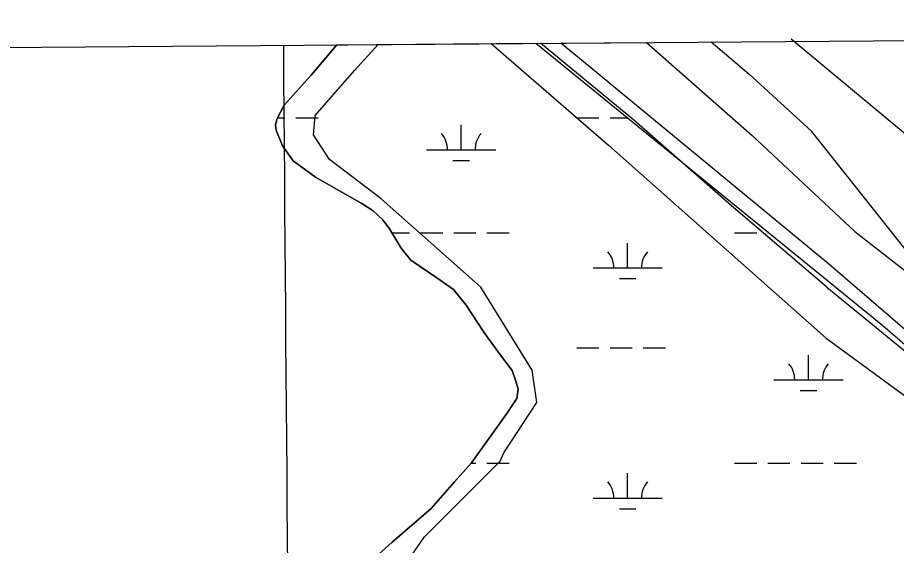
# Model space of a CAD drawing. Extents: x 3535183 to 3573198, y 534952 to 560562.
# Drawn here: x 3565229 to 3566499, y 558012 to 558775 of the extents above; entities that cross this region are included whole.
import ezdxf

# ---------------------------------------------------------------- set-up
doc = ezdxf.new("R2010")
doc.units = 0
for name, color, linetype in [('V-DTCH-CNTR', 7, 'Continuous'), ('V-GRID-FRAM', 7, 'Continuous'), ('V-GRID-MAJR', 7, 'Continuous'), ('V-LEVE-TOET', 7, 'Continuous'), ('V-ROAD-CNTR', 7, 'Continuous'), ('V-SITE-VEGE', 7, 'Continuous'), ('V-TOPO-SHOR', 7, 'Continuous'), ('V-WETL-SWMP', 7, 'Continuous')]:
    doc.layers.add(name, color=color, linetype=linetype)

msp = doc.modelspace()

# ---------------------------------------------------------------- linework, layer by layer
at = {"layer": 'V-DTCH-CNTR'}
for points in [[(3566398.986, 558384.877), (3566261.0160000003, 558502.6140000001), (3566119.593, 558626.792), (3565985.2707112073, 558737.5573985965)], [(3566398.986, 558384.877), (3566816.161, 558044.014), (3567155.0640000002, 557796.49), (3567189.526, 557774.087), (3567212.998, 557764.228), (3567283.715, 557737.551)]]:
    msp.add_lwpolyline(points, dxfattribs=at)
at = {"layer": 'V-GRID-FRAM'}
msp.add_lwpolyline([(3539245.8030000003, 558535.316), (3570887.508, 558774.635), (3571032.964, 540592.1240000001), (3539375.392, 540352.684), (3539245.8030000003, 558535.316)], dxfattribs=at)
at = {"layer": 'V-GRID-MAJR'}
msp.add_spline([(3565756.701, 540552.2170000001), (3565709.113, 546611.128), (3565661.509, 552671.9720000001), (3565613.9050000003, 558732.832), (3565613.89, 558734.748)], degree=3, dxfattribs=at)
at = {"layer": 'V-LEVE-TOET'}
for points in [[(3566527.2854561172, 558741.6568751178), (3566618.992, 558675.795), (3566718.994, 558597.844), (3566757.875, 558543.126), (3566768.2830000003, 558497.983), (3566766.571, 558463.643), (3566732.042, 558420.917), (3566684.147, 558382.456), (3566621.957, 558357.554), (3566549.446, 558392.7980000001), (3566376.924, 558610.159)], [(3566231.7532912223, 558739.4216459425), (3566286.13, 558693.481), (3566376.924, 558610.159)]]:
    msp.add_lwpolyline(points, dxfattribs=at)
at = {"layer": 'V-ROAD-CNTR'}
msp.add_lwpolyline([(3566347.256267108, 558743.9684857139), (3568959.414042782, 556571.600830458), (3570905.38115084, 554941.196091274)], dxfattribs=at)
at = {"layer": 'V-SITE-VEGE'}
for p, q in [((3565716.119, 558698.335), (3565750.683741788, 558735.7831225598)), ((3565750.683741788, 558735.7831225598), (3565913.677432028, 558737.0159096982)), ((3565913.677432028, 558737.0159096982), (3566083.346, 558590.064)), ((3566014.548809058, 558737.7788406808), (3566138.005184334, 558738.7125911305)), ((3566046.5840000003, 558710.926), (3566014.548809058, 558737.7788406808)), ((3566138.005184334, 558738.7125911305), (3566290.827, 558604.056)), ((3566401.447, 558418.845), (3566046.5840000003, 558710.926)), ((3565659.363, 558633.127), (3565716.119, 558698.335)), ((3565656.807, 558605.0160000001), (3565659.363, 558633.127)), ((3565679.982, 558569.6780000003), (3565656.807, 558605.0160000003)), ((3566290.827, 558604.056), (3566439.1410000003, 558465.236)), ((3566083.346, 558590.064), (3566397.7060000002, 558311.06)), ((3565754.566, 558512.85), (3565679.982, 558569.678)), ((3565898.9420000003, 558385.1670000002), (3565754.566, 558512.85)), ((3566439.1410000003, 558465.236), (3566592.0100000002, 558346.4400000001)), ((3566792.302, 558080.513), (3566401.447, 558418.845)), ((3565973.049, 558265.0480000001), (3565898.9420000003, 558385.1670000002)), ((3566397.7060000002, 558311.06), (3567167.579, 557749.061)), ((3565979.725, 558218.112), (3565973.049, 558265.0480000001)), ((3565932.293, 558145.801), (3565979.725, 558218.112)), ((3565926.7600000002, 558133.601), (3565932.293, 558145.801)), ((3565816.987, 558023.564), (3565926.7600000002, 558133.601)), ((3565773.8340000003, 557961.807), (3565816.987, 558023.564))]:
    msp.add_line(p, q, dxfattribs=at)
at = {"layer": 'V-TOPO-SHOR'}
msp.add_lwpolyline([(3565690.7850810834, 558735.3300847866), (3565653.647, 558691.587), (3565614.782, 558648.0920000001), (3565604.71, 558628.902), (3565602.3030000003, 558619.577), (3565602.83, 558611.983), (3565611.9990000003, 558589.142), (3565627.598, 558567.4230000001), (3565660.116, 558543.822), (3565693.839, 558524.882), (3565726.975, 558505.946), (3565743.2430000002, 558495.3150000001), (3565757.157, 558482.363), (3565766.985, 558469.4450000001), (3565783.705, 558441.2930000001), (3565797.586, 558424.253), (3565835.341, 558398.279), (3565859.1550000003, 558381.7490000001), (3565877.665, 558358.838), (3565903.062, 558320.111), (3565927.3310000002, 558286.6460000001), (3565944.094, 558264.333), (3565949.234, 558249.113), (3565952.648, 558237.41), (3565950.795, 558223.996), (3565936.619, 558202.498), (3565885.282, 558131.072), (3565860.552, 558103.817), (3565826.977, 558064.954), (3565770.559, 558016.337), (3565737.639, 557986.809)], dxfattribs=at)
at = {"layer": 'V-WETL-SWMP'}
for p, q in [((3565653.646030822, 558691.5880356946), (3565690.784370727, 558735.330079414)), ((3565690.784370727, 558735.330079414), (3565978.534879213, 558737.5064527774)), ((3565978.534879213, 558737.5064527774), (3566479.553944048, 558329.4609352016)), ((3565614.781034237, 558648.0920396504), (3565653.646030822, 558691.5880356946)), ((3565604.7100354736, 558628.9010410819), (3565614.781034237, 558648.0920396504)), ((3565602.304035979, 558619.5770416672), (3565604.7100354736, 558628.9010410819)), ((3565605.271725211, 558629.9713804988), (3565615.6668902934, 558629.9713804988)), ((3565631.666889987, 558629.9713804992), (3565663.666889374, 558629.9713804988)), ((3566037.5748822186, 558629.9713804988), (3566069.5748816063, 558629.9713804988)), ((3566085.5748813, 558629.9713804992), (3566110.5719168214, 558629.9713804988)), ((3565602.8300362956, 558611.9830420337), (3565602.304035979, 558619.5770416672)), ((3565870.5108874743, 558583.5413816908), (3565870.510885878, 558619.5413807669)), ((3565611.999036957, 558589.1430427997), (3565602.8300362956, 558611.9830420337)), ((3565627.5990373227, 558567.4220432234), (3565611.999036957, 558589.1430427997)), ((3565820.5108884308, 558583.5413816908), (3565920.5108865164, 558583.5413816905)), ((3565660.117037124, 558543.8210429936), (3565627.5990373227, 558567.4220432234)), ((3565858.510888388, 558568.1103820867), (3565882.5108879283, 558568.110382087)), ((3565693.8380366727, 558524.8810424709), (3565660.117037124, 558543.8210429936)), ((3565726.975036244, 558505.9470419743), (3565693.8380366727, 558524.8810424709)), ((3565743.242036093, 558495.3140417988), (3565726.975036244, 558505.9470419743)), ((3565757.157036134, 558482.363041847), (3565743.242036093, 558495.3140417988)), ((3565766.9850363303, 558469.4440420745), (3565757.157036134, 558482.363041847)), ((3565783.704036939, 558441.2920427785), (3565766.9850363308, 558469.4440420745)), ((3565770.532691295, 558463.4703847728), (3565795.6668942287, 558463.4703847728)), ((3565811.6668939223, 558463.4703847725), (3565843.66689331, 558463.4703847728)), ((3565859.6668930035, 558463.4703847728), (3565891.666892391, 558463.4703847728)), ((3565907.666892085, 558463.4703847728), (3565939.666891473, 558463.4703847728)), ((3566265.5748852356, 558463.4703847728), (3566297.5748846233, 558463.4703847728)), ((3566313.574884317, 558463.4703847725), (3566315.010317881, 558463.4703847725)), ((3566110.9828904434, 558412.728386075), (3566110.9828888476, 558448.7283851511)), ((3565797.587037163, 558424.2540430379), (3565783.704036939, 558441.2920427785)), ((3565835.342036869, 558398.2780426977), (3565797.587037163, 558424.2540430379)), ((3566060.9828914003, 558412.728386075), (3566160.982889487, 558412.728386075)), ((3565859.1550366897, 558381.7490424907), (3565835.342036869, 558398.2780426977)), ((3566098.982891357, 558397.2973864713), (3566122.982890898, 558397.2973864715)), ((3565877.666036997, 558358.8380428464), (3565859.1550366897, 558381.7490424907)), ((3565903.0620377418, 558320.1110437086), (3565877.666036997, 558358.8380428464)), ((3566479.553944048, 558329.4609352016), (3566762.961944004, 558085.7299351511)), ((3565927.3310382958, 558286.6470443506), (3565903.0620377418, 558320.1110437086)), ((3566037.574896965, 558297.2963890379), (3566069.574896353, 558297.2963890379)), ((3566085.574896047, 558297.2963890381), (3566117.5748954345, 558297.2963890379)), ((3566133.574895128, 558297.2963890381), (3566165.574894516, 558297.2963890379)), ((3565944.094038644, 558264.3330447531), (3565927.3310382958, 558286.6470443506)), ((3566372.4188926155, 558250.8663902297), (3566372.418891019, 558286.8663893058)), ((3565949.234039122, 558249.1130453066), (3565944.094038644, 558264.3330447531)), ((3565952.64803951, 558237.4100457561), (3565949.234039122, 558249.1130453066)), ((3566322.418893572, 558250.8663902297), (3566422.418891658, 558250.8663902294)), ((3565950.7950401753, 558223.9950465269), (3565952.64803951, 558237.4100457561)), ((3566360.418893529, 558235.4353906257), (3566384.4188930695, 558235.435390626)), ((3565936.619041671, 558202.4990482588), (3565950.7950401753, 558223.9950465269)), ((3565885.2820468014, 558131.0730542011), (3565936.619041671, 558202.4990482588)), ((3565860.5530489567, 558103.8180566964), (3565885.2820468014, 558131.0730542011)), ((3565885.03011959, 558130.7953933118), (3565891.6669071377, 558130.7953933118)), ((3565907.666906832, 558130.7953933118), (3565939.6669062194, 558130.7953933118)), ((3566265.5748999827, 558130.7953933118), (3566297.57489937, 558130.7953933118)), ((3566313.5748990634, 558130.7953933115), (3566345.5748984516, 558130.7953933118)), ((3566361.5748981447, 558130.7953933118), (3566393.5748975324, 558130.7953933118)), ((3566409.5748972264, 558130.7953933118), (3566441.574896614, 558130.7953933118)), ((3566110.98290519, 558080.053394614), (3566110.982903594, 558116.0533936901)), ((3565826.978051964, 558064.95406018), (3565860.5530489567, 558103.8180566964)), ((3566060.982906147, 558080.053394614), (3566160.9829042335, 558080.053394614)), ((3565770.5590562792, 558016.3360651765), (3565826.978051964, 558064.95406018)), ((3566098.9829061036, 558064.6223950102), (3566122.9829056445, 558064.6223950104)), ((3565737.6390588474, 557986.8080681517), (3565770.5590562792, 558016.3360651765))]:
    msp.add_line(p, q, dxfattribs=at)
for centre, radius, start, end in [((3565815.267952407, 558584.0161848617), 35.24628790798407, 359.22817994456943, 40.77183827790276), ((3565925.7538224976, 558584.0161848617), 35.24628790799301, 139.22817693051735, 180.77183526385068), ((3566055.7399553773, 558413.203189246), 35.24628790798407, 359.22817994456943, 40.77183827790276), ((3566166.2258254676, 558413.203189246), 35.24628790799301, 139.22817693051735, 180.77183526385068), ((3566317.1759575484, 558251.3411934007), 35.24628790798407, 359.22817994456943, 40.77183827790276), ((3566427.6618276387, 558251.3411934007), 35.24628790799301, 139.22817693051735, 180.77183526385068), ((3566055.739970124, 558080.5281977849), 35.24628790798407, 359.22817994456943, 40.77183827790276), ((3566166.225840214, 558080.5281977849), 35.24628790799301, 139.22817693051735, 180.77183526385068)]:
    msp.add_arc(centre, radius, start, end, dxfattribs=at)

doc.saveas('drawing.dxf')
